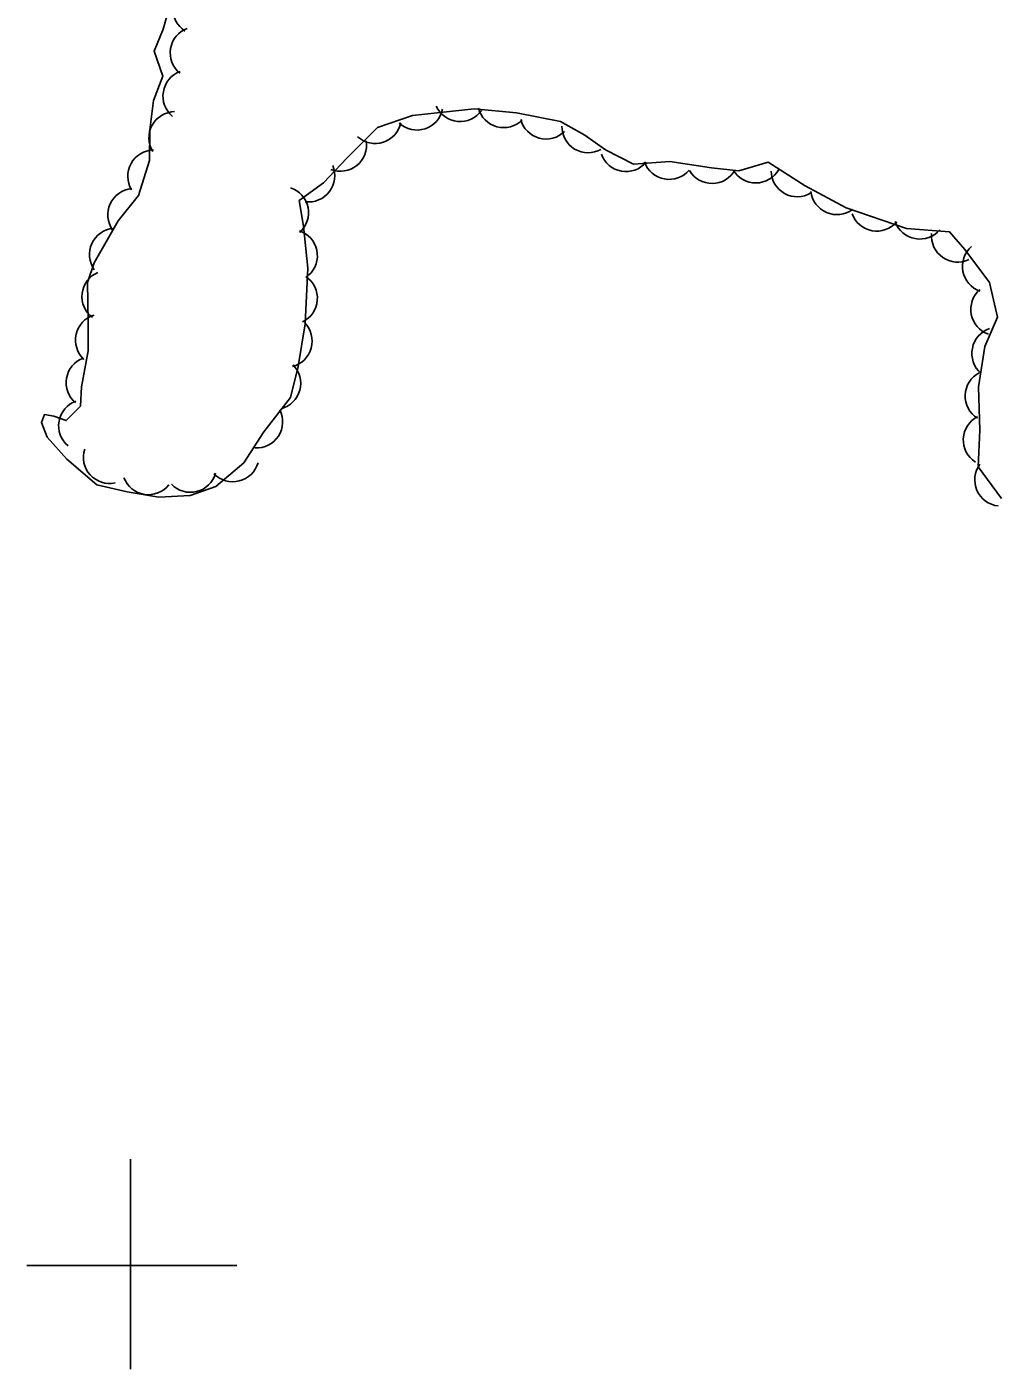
# Model space of a CAD drawing. Extents: x 642515 to 647219, y 6080136 to 6084356.
# Drawn here: x 643988.2 to 644099.1, y 6082188.2 to 6082341.5 of the extents above; entities that cross this region are included whole.
import ezdxf

# ---------------------------------------------------------------- set-up
doc = ezdxf.new("R2010")
doc.units = 0
for name, color, linetype in [('Level 4', 7, 'Continuous'), ('Level 44', 7, 'Continuous'), ('Level 61', 7, 'Continuous')]:
    doc.layers.add(name, color=color, linetype=linetype)

msp = doc.modelspace()

# ---------------------------------------------------------------- linework, layer by layer
at = {"layer": 'Level 4'}
for points in [[(644004.21, 6082342.97), (644003.73, 6082341.23), (644002.72, 6082338.73), (644003.69, 6082335.84), (644002.61, 6082333.09), (644002.22, 6082329.73), (644002.16, 6082326.21), (644000.91, 6082322.23), (643998.61, 6082319.34), (643995.85, 6082314.55), (643995.08, 6082312.3), (643995.16, 6082307.74), (643995.17, 6082304.48), (643994.41, 6082300.36), (643994.28, 6082298.15), (643992.66, 6082296.52), (643991.24, 6082297.01), (643990.17, 6082297.2), (643989.82, 6082296.29), (643990.48, 6082294.61), (643992.73, 6082292.11), (643996.14, 6082289.19), (643999.61, 6082288.39), (644003.23, 6082287.77), (644006.8, 6082287.95), (644009.76, 6082289), (644012.96, 6082291.7), (644015.22, 6082295.24), (644018.27, 6082299.15), (644019.14, 6082302.7), (644019.95, 6082307.56), (644020.26, 6082313.94), (644019.76, 6082318.72), (644019.28, 6082321.64), (644022.03, 6082323.66), (644024.73, 6082326.49), (644028.21, 6082330.01), (644032.22, 6082331.36), (644039.27, 6082332.14), (644044.1, 6082331.66), (644049.13, 6082330.69)], [(644049.13, 6082330.69), (644051.9, 6082329.12), (644054.27, 6082327.45), (644057.46, 6082325.82), (644061.6, 6082326.12), (644066.36, 6082325.39), (644069.48, 6082325.06), (644072.85, 6082326.05), (644077.07, 6082323.33), (644081.77, 6082320.8), (644088.65, 6082318.46), (644093.57, 6082318.07), (644095.3, 6082316.04), (644098.11, 6082312.27), (644099.05, 6082308.32), (644097.59, 6082304.98), (644096.86, 6082300.37), (644097.03, 6082295.41), (644096.85, 6082291.24), (644099.48, 6082287.63)]]:
    msp.add_lwpolyline(points, dxfattribs=at)
at = {"layer": 'Level 44'}
for centre, start, end in [((644007.84, 6082343.54), 117.448, 237.4259), ((644007.54, 6082338.51), 110.433, 230.411), ((644006.71, 6082333.58), 110.433, 230.411), ((644032.72, 6082332.7), 227.9383, 347.9162), ((644037.66, 6082333.68), 204.4111, 324.389), ((644042.64, 6082332.98), 194.9406, 314.9185), ((644005.1, 6082328.81), 91.2058, 211.1837), ((644027.96, 6082331.16), 227.9383, 347.9162), ((644047.47, 6082331.68), 194.9406, 314.9185), ((644052.28, 6082330.11), 179.0988, 299.0767), ((644002.69, 6082324.43), 91.2058, 211.1837), ((644023.96, 6082327.99), 249.1807, 9.1587), ((644056.61, 6082327.96), 199.705, 319.683), ((644061.53, 6082327.07), 199.705, 319.683), ((644020.34, 6082324.49), 262.5679, 22.5458), ((644066.43, 6082326.6), 210.7247, 330.7027), ((644071.43, 6082326.66), 210.7247, 330.7027), ((644076.17, 6082325.08), 181.2042, 301.1822), ((644000.41, 6082320.01), 95.1641, 215.1421), ((644017.34, 6082320.26), 311.6779, 71.6558), ((644080.7, 6082323.04), 186.4995, 306.4775), ((644085.25, 6082321.15), 199.6494, 319.6273), ((643998.31, 6082315.48), 95.1641, 215.1421), ((644090.17, 6082320.25), 199.6494, 319.6273), ((644018.35, 6082315.36), 311.6779, 71.6558), ((644094.5, 6082317.62), 175.1894, 295.1673), ((644098.04, 6082314.13), 130.9165, 250.8945), ((643997.45, 6082310.68), 113.1409, 233.1188), ((644018.35, 6082310.48), 295.7534, 55.7314), ((644098.99, 6082309.22), 130.9165, 250.8945), ((643996.72, 6082305.71), 107.1844, 227.1624), ((644017.75, 6082305.59), 284.8374, 44.8153), ((644099.11, 6082304.19), 108.9238, 228.9018), ((643995.65, 6082300.84), 110.0345, 230.0124), ((644016.44, 6082300.77), 284.8374, 44.8153), ((644098.35, 6082299.31), 117.5254, 237.5034), ((643994.79, 6082295.92), 110.0345, 230.0124), ((644014.38, 6082296.38), 266.9522, 26.9301), ((644098.13, 6082294.31), 117.5254, 237.5034), ((643997.62, 6082292.33), 161.993, 281.971), ((644011.69, 6082292.53), 224.0229, 344.0009), ((644099.45, 6082289.74), 143.4923, 263.4703), ((644002.06, 6082291.05), 200.9311, 320.909), ((644006.83, 6082291.32), 224.0229, 344.0009)]:
    msp.add_arc(centre, 3, start, end, dxfattribs=at)
at = {"layer": 'Level 61'}
for p, q in [((644000, 6082212.16), (644000, 6082188.16)), ((644012.16, 6082200), (643988.16, 6082200))]:
    msp.add_line(p, q, dxfattribs=at)

doc.saveas('drawing.dxf')
